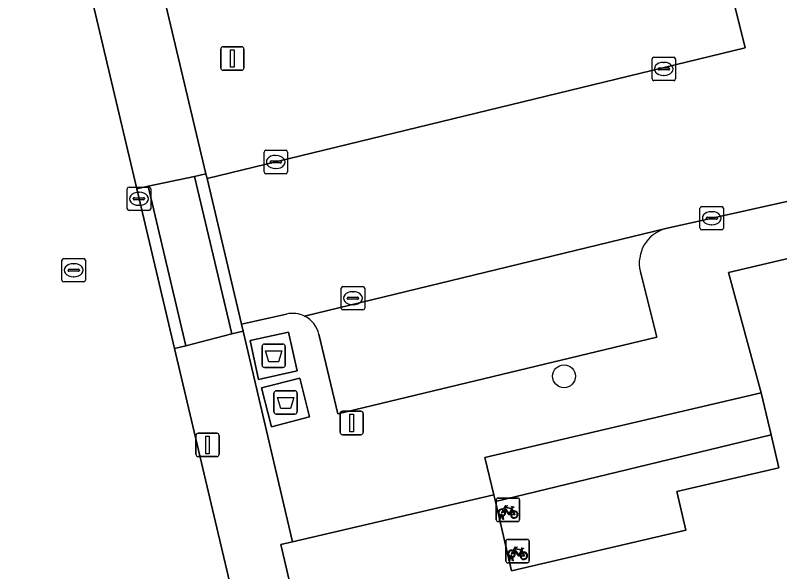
# Model space of a CAD drawing. Extents: x 162989 to 165008, y 383432 to 384338.
# Drawn here: x 164242.26 to 164274.88, y 384046.63 to 384070.38 of the extents above; entities that cross this region are included whole.
import ezdxf

# ---------------------------------------------------------------- set-up
doc = ezdxf.new("R2010")
doc.units = 0
for name, color, linetype in [('IMGEO_Afval_apart_plaats', 7, 'Continuous'), ('IMGEO_Boom', 7, 'Continuous'), ('IMGEO_Fietsenrek', 7, 'Continuous'), ('IMGEO_Kolk', 7, 'Continuous'), ('IMGEO_Lichtmast', 7, 'Continuous'), ('IMGEO_Pand', 7, 'Continuous'), ('IMGEO_Parkeervlak_open', 7, 'Continuous'), ('IMGEO_Rijbaan_lokaal_open', 7, 'Continuous'), ('IMGEO_Rioolput', 7, 'Continuous'), ('IMGEO_Voetpad_gesloten', 7, 'Continuous'), ('IMGEO_Voetpad_open', 7, 'Continuous')]:
    doc.layers.add(name, color=color, linetype=linetype)

msp = doc.modelspace()

# ---------------------------------------------------------------- linework, layer by layer
at = {"layer": 'IMGEO_Afval_apart_plaats'}
for p, q in [((164252.786, 384055.446), (164252.786, 384056.246)), ((164252.786, 384056.246), (164252.786, 384055.446)), ((164252.886, 384056.346), (164253.676, 384056.346)), ((164253.676, 384056.346), (164252.886, 384056.346)), ((164253.776, 384056.246), (164253.776, 384055.446)), ((164253.776, 384055.446), (164253.776, 384056.246)), ((164253.676, 384055.346), (164252.886, 384055.346)), ((164252.886, 384055.346), (164253.676, 384055.346)), ((164253.297, 384053.454), (164253.297, 384054.254)), ((164253.297, 384054.254), (164253.297, 384053.454)), ((164253.397, 384054.354), (164254.187, 384054.354)), ((164254.187, 384054.354), (164253.397, 384054.354)), ((164254.287, 384054.254), (164254.287, 384053.454)), ((164254.287, 384053.454), (164254.287, 384054.254)), ((164254.187, 384053.354), (164253.397, 384053.354)), ((164253.397, 384053.354), (164254.187, 384053.354))]:
    msp.add_line(p, q, dxfattribs=at)
for points in [[(164252.929, 384056.06), (164253.633, 384056.06), (164253.484, 384055.59), (164253.078, 384055.59), (164252.929, 384056.06)], [(164253.44, 384054.068), (164254.144, 384054.068), (164253.995, 384053.598), (164253.589, 384053.598), (164253.44, 384054.068)]]:
    msp.add_lwpolyline(points, dxfattribs=at)
for centre, start, end in [((164252.886, 384056.246), 90, 180), ((164252.886, 384056.246), 90, 180), ((164253.676, 384056.246), 0, 90), ((164253.676, 384056.246), 360, 90), ((164252.886, 384055.446), 180, 270), ((164252.886, 384055.446), 180, 270), ((164253.676, 384055.446), 270, 0), ((164253.676, 384055.446), 270, 0), ((164253.397, 384054.254), 90, 180), ((164253.397, 384054.254), 90, 180), ((164254.187, 384054.254), 0, 90), ((164254.187, 384054.254), 360, 90), ((164253.397, 384053.454), 180, 270), ((164253.397, 384053.454), 180, 270), ((164254.187, 384053.454), 270, 0), ((164254.187, 384053.454), 270, 0)]:
    msp.add_arc(centre, 0.1, start, end, dxfattribs=at)
at = {"layer": 'IMGEO_Boom'}
msp.add_circle((164265.679, 384054.974), 0.489, dxfattribs=at)
at = {"layer": 'IMGEO_Fietsenrek'}
for p, q in [((164262.782, 384048.844), (164262.782, 384049.685)), ((164262.782, 384049.685), (164262.782, 384048.844)), ((164262.857, 384049.769), (164263.698, 384049.769)), ((164263.698, 384049.769), (164262.857, 384049.769)), ((164263.782, 384049.694), (164263.782, 384048.853)), ((164263.782, 384048.853), (164263.782, 384049.694)), ((164263.469, 384049.318), (164263.505, 384049.223)), ((164262.909, 384048.853), (164262.948, 384049.013)), ((164262.943, 384048.853), (164262.909, 384048.853)), ((164262.978, 384049.001), (164262.943, 384048.853)), ((164263.02, 384049.025), (164263.019, 384049.029)), ((164263.061, 384048.853), (164263.027, 384048.995)), ((164263.051, 384049.036), (164263.052, 384049.029)), ((164263.059, 384048.999), (164263.094, 384048.853)), ((164263.094, 384048.853), (164263.061, 384048.853)), ((164263.707, 384048.769), (164262.866, 384048.769)), ((164262.866, 384048.769), (164263.707, 384048.769)), ((164263.193, 384047.082), (164263.193, 384047.923)), ((164263.193, 384047.923), (164263.193, 384047.082)), ((164263.268, 384048.007), (164264.109, 384048.007)), ((164264.109, 384048.007), (164263.268, 384048.007)), ((164264.193, 384047.932), (164264.193, 384047.091)), ((164264.193, 384047.091), (164264.193, 384047.932)), ((164263.88, 384047.556), (164263.916, 384047.461)), ((164263.32, 384047.091), (164263.359, 384047.251)), ((164263.389, 384047.239), (164263.354, 384047.091)), ((164263.431, 384047.263), (164263.43, 384047.267)), ((164263.472, 384047.091), (164263.438, 384047.233)), ((164263.462, 384047.274), (164263.463, 384047.267)), ((164263.47, 384047.237), (164263.505, 384047.091)), ((164264.118, 384047.007), (164263.277, 384047.007)), ((164263.277, 384047.007), (164264.118, 384047.007)), ((164263.354, 384047.091), (164263.32, 384047.091)), ((164263.505, 384047.091), (164263.472, 384047.091))]:
    msp.add_line(p, q, dxfattribs=at)
for points in [[(164263.116, 384049.243), (164263.064, 384049.153), (164263.024, 384049.128), (164263.025, 384049.175), (164263.08, 384049.269)], [(164263.095, 384049.295), (164263.19, 384049.459), (164263.276, 384049.445), (164263.278, 384049.436), (164263.222, 384049.425), (164263.195, 384049.38), (164263.451, 384049.339)], [(164263.391, 384049.051), (164263.341, 384049.051), (164263.15, 384049.302), (164263.131, 384049.27)], [(164263.438, 384049.314), (164263.181, 384049.355), (164263.164, 384049.326), (164263.331, 384049.106), (164263.438, 384049.314)], [(164263.486, 384049.216), (164263.456, 384049.293), (164263.347, 384049.075), (164263.39, 384049.075)], [(164263.42, 384049.075), (164263.54, 384049.074), (164263.496, 384049.188)], [(164263.516, 384049.195), (164263.571, 384049.05), (164263.421, 384049.05)], [(164263.451, 384049.339), (164263.476, 384049.388), (164263.47, 384049.392), (164263.447, 384049.396), (164263.435, 384049.403), (164263.434, 384049.406), (164263.436, 384049.411), (164263.531, 384049.396), (164263.533, 384049.386), (164263.523, 384049.373), (164263.511, 384049.367), (164263.497, 384049.373), (164263.469, 384049.318)], [(164263.506, 384047.533), (164263.601, 384047.697), (164263.687, 384047.683), (164263.689, 384047.674), (164263.633, 384047.663), (164263.606, 384047.618), (164263.862, 384047.577)], [(164263.849, 384047.552), (164263.592, 384047.593), (164263.575, 384047.564), (164263.742, 384047.344), (164263.849, 384047.552)], [(164263.862, 384047.577), (164263.887, 384047.626), (164263.881, 384047.63), (164263.858, 384047.634), (164263.846, 384047.641), (164263.845, 384047.644), (164263.847, 384047.649), (164263.942, 384047.634), (164263.944, 384047.624), (164263.934, 384047.611), (164263.922, 384047.605), (164263.908, 384047.611), (164263.88, 384047.556)], [(164263.527, 384047.481), (164263.475, 384047.391), (164263.435, 384047.366), (164263.436, 384047.413), (164263.491, 384047.507)], [(164263.802, 384047.289), (164263.752, 384047.289), (164263.561, 384047.54), (164263.542, 384047.508)], [(164263.897, 384047.454), (164263.867, 384047.531), (164263.758, 384047.313), (164263.801, 384047.313)], [(164263.831, 384047.313), (164263.951, 384047.312), (164263.907, 384047.426)], [(164263.927, 384047.433), (164263.982, 384047.288), (164263.832, 384047.288)]]:
    msp.add_lwpolyline(points, dxfattribs=at)
for centre, radius, start, end in [((164262.86, 384049.691), 0.0779, 92.4484, 184.2845), ((164262.86, 384049.691), 0.0779, 92.4484, 184.2845), ((164263.704, 384049.691), 0.0779, 2.4484, 94.2845), ((164263.704, 384049.691), 0.0779, 2.4484, 94.2845), ((164263.022, 384049.154), 0.159, 62.6766, 242.1369), ((164263.022, 384049.154), 0.129, 63.3192, 238.903), ((164263.022, 384049.154), 0.129, 283.6043, 43.4302), ((164263.022, 384049.154), 0.159, 283.5766, 46.6042), ((164263.549, 384049.07), 0.159, 113.3408, 178.3217), ((164263.549, 384049.07), 0.159, 187.0065, 105.7708), ((164263.549, 384049.07), 0.129, 113.923, 177.9556), ((164263.549, 384049.07), 0.129, 188.6715, 104.5883), ((164263.002, 384049.025), 0.0499, 12.8025, 158.6934), ((164263.022, 384049.154), 0.159, 253.9967, 271.7867), ((164263.002, 384049.025), 0.0174, 12.8025, 163.4502), ((164263.022, 384049.154), 0.129, 253.415, 269.0204), ((164263.704, 384048.847), 0.0779, 272.4484, 4.2845), ((164263.704, 384048.847), 0.0779, 272.4484, 4.2845), ((164262.86, 384048.847), 0.0779, 182.4484, 274.2845), ((164262.86, 384048.847), 0.0779, 182.4484, 274.2845), ((164263.271, 384047.929), 0.0779, 92.4484, 184.2845), ((164263.271, 384047.929), 0.0779, 92.4484, 184.2845), ((164264.115, 384047.929), 0.0779, 2.4484, 94.2845), ((164264.115, 384047.929), 0.0779, 2.4484, 94.2845), ((164263.433, 384047.392), 0.159, 62.6766, 242.1369), ((164263.433, 384047.392), 0.129, 63.3192, 238.903), ((164263.413, 384047.263), 0.0499, 12.8025, 158.6934), ((164263.433, 384047.392), 0.159, 253.9967, 271.7867), ((164263.413, 384047.263), 0.0174, 12.8025, 163.4502), ((164263.433, 384047.392), 0.129, 253.415, 269.0204), ((164263.433, 384047.392), 0.129, 283.6043, 43.4302), ((164263.433, 384047.392), 0.159, 283.5766, 46.6042), ((164263.96, 384047.308), 0.159, 113.3408, 178.3217), ((164263.96, 384047.308), 0.159, 187.0065, 105.7708), ((164263.96, 384047.308), 0.129, 113.923, 177.9556), ((164263.96, 384047.308), 0.129, 188.6715, 104.5883), ((164263.271, 384047.085), 0.0779, 182.4484, 274.2845), ((164263.271, 384047.085), 0.0779, 182.4484, 274.2845), ((164264.115, 384047.085), 0.0779, 272.4484, 4.2845), ((164264.115, 384047.085), 0.0779, 272.4484, 4.2845)]:
    msp.add_arc(centre, radius, start, end, dxfattribs=at)
at = {"layer": 'IMGEO_Kolk'}
for p, q in [((164269.432, 384067.666), (164269.432, 384068.518)), ((164269.507, 384068.592), (164270.359, 384068.592)), ((164270.433, 384068.518), (164270.433, 384067.666)), ((164269.691, 384068.086), (164269.691, 384068.098)), ((164269.734, 384068.135), (164270.132, 384068.135)), ((164269.92, 384068.372), (164269.945, 384068.372)), ((164270.175, 384068.098), (164270.175, 384068.086)), ((164270.129, 384068.049), (164269.731, 384068.049)), ((164269.943, 384067.812), (164269.918, 384067.812)), ((164270.359, 384067.592), (164269.507, 384067.592)), ((164252.871, 384063.694), (164252.871, 384064.546)), ((164252.946, 384064.62), (164253.798, 384064.62)), ((164253.872, 384064.546), (164253.872, 384063.694)), ((164253.359, 384064.4), (164253.384, 384064.4)), ((164253.13, 384064.114), (164253.13, 384064.126)), ((164253.568, 384064.077), (164253.17, 384064.077)), ((164253.173, 384064.163), (164253.571, 384064.163)), ((164253.614, 384064.126), (164253.614, 384064.114)), ((164253.798, 384063.62), (164252.946, 384063.62)), ((164253.382, 384063.84), (164253.357, 384063.84)), ((164247.035, 384062.124), (164247.035, 384062.976)), ((164247.11, 384063.05), (164247.962, 384063.05)), ((164248.036, 384062.976), (164248.036, 384062.124)), ((164247.294, 384062.544), (164247.294, 384062.556)), ((164247.337, 384062.593), (164247.735, 384062.593)), ((164247.523, 384062.83), (164247.548, 384062.83)), ((164247.778, 384062.556), (164247.778, 384062.544)), ((164247.732, 384062.507), (164247.334, 384062.507)), ((164247.546, 384062.27), (164247.521, 384062.27)), ((164247.962, 384062.05), (164247.11, 384062.05)), ((164271.479, 384061.292), (164271.479, 384062.144)), ((164271.554, 384062.218), (164272.406, 384062.218)), ((164271.967, 384061.998), (164271.992, 384061.998)), ((164272.48, 384062.144), (164272.48, 384061.292)), ((164271.738, 384061.712), (164271.738, 384061.724)), ((164272.176, 384061.675), (164271.778, 384061.675)), ((164271.781, 384061.761), (164272.179, 384061.761)), ((164272.222, 384061.724), (164272.222, 384061.712)), ((164271.99, 384061.438), (164271.965, 384061.438)), ((164272.406, 384061.218), (164271.554, 384061.218)), ((164256.167, 384057.877), (164256.167, 384058.729)), ((164256.242, 384058.803), (164257.094, 384058.803)), ((164257.168, 384058.729), (164257.168, 384057.877)), ((164256.426, 384058.297), (164256.426, 384058.309)), ((164256.469, 384058.346), (164256.867, 384058.346)), ((164256.655, 384058.583), (164256.68, 384058.583)), ((164256.91, 384058.309), (164256.91, 384058.297)), ((164256.864, 384058.26), (164256.466, 384058.26)), ((164256.678, 384058.023), (164256.653, 384058.023)), ((164257.094, 384057.803), (164256.242, 384057.803))]:
    msp.add_line(p, q, dxfattribs=at)
for points in [[(164269.432, 384067.666), (164269.432, 384068.518)], [(164269.507, 384068.592), (164270.359, 384068.592)], [(164270.433, 384068.518), (164270.433, 384067.666)], [(164270.359, 384067.592), (164269.507, 384067.592)], [(164252.871, 384063.694), (164252.871, 384064.546)], [(164252.946, 384064.62), (164253.798, 384064.62)], [(164253.872, 384064.546), (164253.872, 384063.694)], [(164253.798, 384063.62), (164252.946, 384063.62)], [(164247.035, 384062.124), (164247.035, 384062.976)], [(164247.11, 384063.05), (164247.962, 384063.05)], [(164248.036, 384062.976), (164248.036, 384062.124)], [(164247.962, 384062.05), (164247.11, 384062.05)], [(164271.479, 384061.292), (164271.479, 384062.144)], [(164271.554, 384062.218), (164272.406, 384062.218)], [(164272.48, 384062.144), (164272.48, 384061.292)], [(164272.406, 384061.218), (164271.554, 384061.218)], [(164256.167, 384057.877), (164256.167, 384058.729)], [(164256.242, 384058.803), (164257.094, 384058.803)], [(164257.168, 384058.729), (164257.168, 384057.877)], [(164257.094, 384057.803), (164256.242, 384057.803)]]:
    msp.add_lwpolyline(points, dxfattribs=at)
for centre, radius, start, end in [((164269.509, 384068.516), 0.0765, 91.552, 178.448), ((164269.509, 384068.516), 0.0765, 91.552, 178.448), ((164270.357, 384068.516), 0.0765, 1.552, 88.448), ((164270.357, 384068.516), 0.0765, 1.552, 88.448), ((164269.731, 384068.095), 0.0403, 85.8775, 175.7526), ((164270.136, 384068.097), 0.0386, 1.7309, 96.639), ((164269.728, 384068.085), 0.0366, 178.938, 274.7102), ((164270.132, 384068.092), 0.043, 264.8664, 352.4533), ((164269.509, 384067.668), 0.0765, 181.552, 268.448), ((164269.509, 384067.668), 0.0765, 181.552, 268.448), ((164270.357, 384067.668), 0.0765, 271.552, 358.448), ((164270.357, 384067.668), 0.0765, 271.552, 358.448), ((164252.948, 384064.544), 0.0765, 91.552, 178.448), ((164252.948, 384064.544), 0.0765, 91.552, 178.448), ((164253.796, 384064.544), 0.0765, 1.552, 88.448), ((164253.796, 384064.544), 0.0765, 1.552, 88.448), ((164253.17, 384064.123), 0.0403, 85.8775, 175.7526), ((164253.167, 384064.113), 0.0366, 178.938, 274.7102), ((164253.571, 384064.12), 0.043, 264.8664, 352.4533), ((164253.575, 384064.125), 0.0386, 1.7309, 96.639), ((164252.948, 384063.696), 0.0765, 181.552, 268.448), ((164252.948, 384063.696), 0.0765, 181.552, 268.448), ((164253.796, 384063.696), 0.0765, 271.552, 358.448), ((164253.796, 384063.696), 0.0765, 271.552, 358.448), ((164247.112, 384062.974), 0.0765, 91.552, 178.448), ((164247.112, 384062.974), 0.0765, 91.552, 178.448), ((164247.96, 384062.974), 0.0765, 1.552, 88.448), ((164247.96, 384062.974), 0.0765, 1.552, 88.448), ((164247.334, 384062.553), 0.0403, 85.8775, 175.7526), ((164247.739, 384062.555), 0.0386, 1.7309, 96.639), ((164247.331, 384062.543), 0.0366, 178.938, 274.7102), ((164247.735, 384062.55), 0.043, 264.8664, 352.4533), ((164247.112, 384062.126), 0.0765, 181.552, 268.448), ((164247.112, 384062.126), 0.0765, 181.552, 268.448), ((164247.96, 384062.126), 0.0765, 271.552, 358.448), ((164247.96, 384062.126), 0.0765, 271.552, 358.448), ((164271.556, 384062.142), 0.0765, 91.552, 178.448), ((164271.556, 384062.142), 0.0765, 91.552, 178.448), ((164272.404, 384062.142), 0.0765, 1.552, 88.448), ((164272.404, 384062.142), 0.0765, 1.552, 88.448), ((164271.778, 384061.721), 0.0403, 85.8775, 175.7526), ((164271.775, 384061.711), 0.0366, 178.938, 274.7102), ((164272.179, 384061.718), 0.043, 264.8664, 352.4533), ((164272.183, 384061.723), 0.0386, 1.7309, 96.639), ((164271.556, 384061.294), 0.0765, 181.552, 268.448), ((164271.556, 384061.294), 0.0765, 181.552, 268.448), ((164272.404, 384061.294), 0.0765, 271.552, 358.448), ((164272.404, 384061.294), 0.0765, 271.552, 358.448), ((164256.244, 384058.727), 0.0765, 91.552, 178.448), ((164256.244, 384058.727), 0.0765, 91.552, 178.448), ((164257.092, 384058.727), 0.0765, 1.552, 88.448), ((164257.092, 384058.727), 0.0765, 1.552, 88.448), ((164256.466, 384058.306), 0.0403, 85.8775, 175.7526), ((164256.871, 384058.308), 0.0386, 1.7309, 96.639), ((164256.463, 384058.296), 0.0366, 178.938, 274.7102), ((164256.867, 384058.303), 0.043, 264.8664, 352.4533), ((164256.244, 384057.879), 0.0765, 181.552, 268.448), ((164256.244, 384057.879), 0.0765, 181.552, 268.448), ((164257.092, 384057.879), 0.0765, 271.552, 358.448), ((164257.092, 384057.879), 0.0765, 271.552, 358.448)]:
    msp.add_arc(centre, radius, start, end, dxfattribs=at)
for centre, major_axis, ratio, start_param, end_param in [((164269.919, 384068.092), (-0.387, 0.002), 0.722429, 4.712389, 7.853982), ((164269.944, 384068.092), (-0.39, 0.002), 0.717154, 1.570796, 4.712389), ((164253.358, 384064.12), (-0.387, 0.002), 0.722429, 4.712389, 7.853982), ((164253.383, 384064.12), (-0.39, 0.002), 0.717154, 1.570796, 4.712389), ((164247.522, 384062.55), (-0.387, 0.002), 0.722429, 4.712389, 7.853982), ((164247.547, 384062.55), (-0.39, 0.002), 0.717154, 1.570796, 4.712389), ((164271.966, 384061.718), (-0.387, 0.002), 0.722429, 4.712389, 7.853982), ((164271.991, 384061.718), (-0.39, 0.002), 0.717154, 1.570796, 4.712389), ((164256.654, 384058.303), (-0.387, 0.002), 0.722429, 4.712389, 7.853982), ((164256.679, 384058.303), (-0.39, 0.002), 0.717154, 1.570796, 4.712389)]:
    msp.add_ellipse(centre, major_axis=major_axis, ratio=ratio, start_param=start_param, end_param=end_param, dxfattribs=at)
at = {"layer": 'IMGEO_Lichtmast'}
for p, q in [((164251.024, 384068.139), (164251.024, 384068.939)), ((164251.024, 384068.939), (164251.024, 384068.139)), ((164251.124, 384069.039), (164251.914, 384069.039)), ((164251.914, 384069.039), (164251.124, 384069.039)), ((164252.014, 384068.939), (164252.014, 384068.139)), ((164252.014, 384068.139), (164252.014, 384068.939)), ((164251.914, 384068.039), (164251.124, 384068.039)), ((164251.124, 384068.039), (164251.914, 384068.039)), ((164256.219, 384053.479), (164257.009, 384053.479)), ((164257.009, 384053.479), (164256.219, 384053.479)), ((164256.119, 384052.579), (164256.119, 384053.379)), ((164256.119, 384053.379), (164256.119, 384052.579)), ((164257.109, 384053.379), (164257.109, 384052.579)), ((164257.109, 384052.579), (164257.109, 384053.379)), ((164249.966, 384051.64), (164249.966, 384052.44)), ((164249.966, 384052.44), (164249.966, 384051.64)), ((164250.066, 384052.54), (164250.856, 384052.54)), ((164250.856, 384052.54), (164250.066, 384052.54)), ((164250.956, 384052.44), (164250.956, 384051.64)), ((164250.956, 384051.64), (164250.956, 384052.44)), ((164257.009, 384052.479), (164256.219, 384052.479)), ((164256.219, 384052.479), (164257.009, 384052.479)), ((164250.856, 384051.54), (164250.066, 384051.54)), ((164250.066, 384051.54), (164250.856, 384051.54))]:
    msp.add_line(p, q, dxfattribs=at)
for points in [[(164251.444, 384068.914), (164251.594, 384068.914), (164251.594, 384068.164), (164251.444, 384068.164), (164251.444, 384068.914)], [(164256.539, 384053.354), (164256.689, 384053.354), (164256.689, 384052.604), (164256.539, 384052.604), (164256.539, 384053.354)], [(164250.386, 384052.415), (164250.536, 384052.415), (164250.536, 384051.665), (164250.386, 384051.665), (164250.386, 384052.415)]]:
    msp.add_lwpolyline(points, dxfattribs=at)
for centre, start, end in [((164251.124, 384068.939), 90, 180), ((164251.124, 384068.939), 90, 180), ((164251.914, 384068.939), 0, 90), ((164251.914, 384068.939), 360, 90), ((164251.124, 384068.139), 180, 270), ((164251.124, 384068.139), 180, 270), ((164251.914, 384068.139), 270, 0), ((164251.914, 384068.139), 270, 0), ((164256.219, 384053.379), 90, 180), ((164256.219, 384053.379), 90, 180), ((164257.009, 384053.379), 0, 90), ((164257.009, 384053.379), 360, 90), ((164250.066, 384052.44), 90, 180), ((164250.066, 384052.44), 90, 180), ((164250.856, 384052.44), 0, 90), ((164250.856, 384052.44), 360, 90), ((164256.219, 384052.579), 180, 270), ((164256.219, 384052.579), 180, 270), ((164257.009, 384052.579), 270, 0), ((164257.009, 384052.579), 270, 0), ((164250.066, 384051.64), 180, 270), ((164250.066, 384051.64), 180, 270), ((164250.856, 384051.64), 270, 0), ((164250.856, 384051.64), 270, 0)]:
    msp.add_arc(centre, 0.1, start, end, dxfattribs=at)
at = {"layer": 'IMGEO_Pand'}
msp.add_lwpolyline([(164281.903, 384061.564), (164272.695, 384059.396), (164274.092, 384054.262), (164274.51, 384052.47), (164274.837, 384051.068), (164270.485, 384050.053), (164270.869, 384048.402), (164263.436, 384046.666), (164262.745, 384049.627), (164262.679, 384049.912), (164254.084, 384047.905), (164253.594, 384047.791), (164256.099, 384037.062), (164257.473, 384031.176), (164258.372, 384027.327), (164285.413, 384033.57), (164288.333, 384034.258)], close=True, dxfattribs=at)
at = {"layer": 'IMGEO_Parkeervlak_open'}
msp.add_lwpolyline([(164248.231, 384072.751), (164250.393, 384063.619), (164250.441, 384063.416), (164273.404, 384068.987), (164271.122, 384078.216)], close=True, dxfattribs=at)
for points in [[(164270.025, 384061.278), (164254.606, 384057.537)], [(164255.218, 384056.767), (164256.022, 384053.372), (164269.641, 384056.639), (164268.935, 384059.434)]]:
    msp.add_lwpolyline(points, dxfattribs=at)
for centre, radius, start, end in [((164270.405, 384059.809), 1.517, 104.5183, 194.3065), ((164254.091, 384056.5), 1.158, 13.343, 63.6127)]:
    msp.add_arc(centre, radius, start, end, dxfattribs=at)
at = {"layer": 'IMGEO_Rijbaan_lokaal_open'}
for points in [[(164236.086, 384046.718), (164227.391, 384044.691), (164228.984, 384037.862), (164252.072, 384043.378), (164249.058, 384056.151), (164247.449, 384062.968), (164245.302, 384072.068), (164243.675, 384078.963), (164235.037, 384115.701)], [(164280.333, 384067.076), (164279.556, 384070.375), (164278.78, 384073.673), (164278.004, 384076.971), (164277.227, 384080.269), (164276.451, 384083.567), (164275.723, 384086.659), (164274.926, 384090.048), (164268.562, 384088.597), (164269.599, 384084.216), (164246.798, 384078.861), (164248.231, 384072.751), (164271.122, 384078.216), (164273.404, 384068.987), (164250.441, 384063.416), (164251.915, 384057.191), (164253.827, 384057.626)], [(164254.606, 384057.537), (164270.025, 384061.278), (164281.115, 384063.753), (164280.333, 384067.076)]]:
    msp.add_lwpolyline(points, dxfattribs=at)
msp.add_arc((164254.094, 384056.508), 1.15, 63.5439, 103.4206, dxfattribs=at)
at = {"layer": 'IMGEO_Rioolput'}
for p, q in [((164244.323, 384059.999), (164245.175, 384059.999)), ((164244.248, 384059.073), (164244.248, 384059.925)), ((164244.736, 384059.779), (164244.761, 384059.779)), ((164245.249, 384059.925), (164245.249, 384059.073)), ((164244.507, 384059.493), (164244.507, 384059.505)), ((164244.945, 384059.456), (164244.547, 384059.456)), ((164244.55, 384059.542), (164244.948, 384059.542)), ((164244.991, 384059.505), (164244.991, 384059.493)), ((164245.175, 384058.999), (164244.323, 384058.999)), ((164244.759, 384059.219), (164244.734, 384059.219))]:
    msp.add_line(p, q, dxfattribs=at)
for points in [[(164244.323, 384059.999), (164245.175, 384059.999)], [(164244.248, 384059.073), (164244.248, 384059.925)], [(164245.249, 384059.925), (164245.249, 384059.073)], [(164245.175, 384058.999), (164244.323, 384058.999)]]:
    msp.add_lwpolyline(points, dxfattribs=at)
for centre, radius, start, end in [((164244.325, 384059.923), 0.0765, 91.552, 178.448), ((164244.325, 384059.923), 0.0765, 91.552, 178.448), ((164245.173, 384059.923), 0.0765, 1.552, 88.448), ((164245.173, 384059.923), 0.0765, 1.552, 88.448), ((164244.547, 384059.502), 0.0403, 85.8775, 175.7526), ((164244.544, 384059.492), 0.0366, 178.938, 274.7102), ((164244.948, 384059.499), 0.043, 264.8664, 352.4533), ((164244.952, 384059.504), 0.0386, 1.7309, 96.639), ((164244.325, 384059.075), 0.0765, 181.552, 268.448), ((164244.325, 384059.075), 0.0765, 181.552, 268.448), ((164245.173, 384059.075), 0.0765, 271.552, 358.448), ((164245.173, 384059.075), 0.0765, 271.552, 358.448)]:
    msp.add_arc(centre, radius, start, end, dxfattribs=at)
for centre, major_axis, ratio, start_param, end_param in [((164244.735, 384059.499), (-0.387, 0.002), 0.722429, 4.712389, 7.853982), ((164244.76, 384059.499), (-0.39, 0.002), 0.717154, 1.570796, 4.712389)]:
    msp.add_ellipse(centre, major_axis=major_axis, ratio=ratio, start_param=start_param, end_param=end_param, dxfattribs=at)
at = {"layer": 'IMGEO_Voetpad_gesloten'}
for points in [[(164253.922, 384056.857), (164252.274, 384056.494), (164252.639, 384054.835), (164254.287, 384055.198)], [(164254.399, 384054.888), (164252.766, 384054.474), (164253.185, 384052.82), (164254.818, 384053.234)]]:
    msp.add_lwpolyline(points, close=True, dxfattribs=at)
at = {"layer": 'IMGEO_Voetpad_open'}
for points in [[(164248.231, 384072.751), (164247.745, 384072.635), (164245.778, 384072.182), (164245.302, 384072.068), (164247.449, 384062.968), (164247.925, 384063.083), (164249.907, 384063.502), (164250.393, 384063.619)], [(164251.915, 384057.191), (164250.441, 384063.416), (164250.393, 384063.619), (164249.907, 384063.502), (164251.498, 384056.784), (164251.984, 384056.901)], [(164249.907, 384063.502), (164247.925, 384063.083), (164249.537, 384056.266), (164251.498, 384056.784)], [(164249.058, 384056.151), (164249.537, 384056.266), (164247.925, 384063.083), (164247.449, 384062.968)], [(164254.287, 384055.198), (164252.639, 384054.835), (164252.274, 384056.494), (164253.922, 384056.857)], [(164254.399, 384054.888), (164254.818, 384053.234), (164253.185, 384052.82), (164252.766, 384054.474)], [(164262.745, 384049.627), (164274.51, 384052.47), (164274.092, 384054.262), (164262.29, 384051.507), (164262.679, 384049.912)], [(164262.745, 384049.627), (164263.436, 384046.666), (164270.869, 384048.402), (164270.485, 384050.053), (164274.837, 384051.068), (164274.51, 384052.47)]]:
    msp.add_lwpolyline(points, close=True, dxfattribs=at)
for points in [[(164295.794, 384066.987), (164294.377, 384066.664), (164287.667, 384065.291), (164281.115, 384063.753), (164270.025, 384061.278)], [(164253.827, 384057.626), (164251.915, 384057.191), (164251.984, 384056.901), (164254.084, 384047.905), (164262.679, 384049.912), (164262.29, 384051.507), (164274.092, 384054.262), (164272.695, 384059.396), (164281.903, 384061.564)], [(164268.935, 384059.434), (164269.641, 384056.639), (164256.022, 384053.372), (164255.218, 384056.767)], [(164251.984, 384056.901), (164251.498, 384056.784), (164249.537, 384056.266), (164249.058, 384056.151), (164252.072, 384043.378), (164253.269, 384038.999), (164216.912, 384030.477), (164216.414, 384032.688), (164214.083, 384031.794), (164215.173, 384027.177), (164218.086, 384027.777)], [(164219.256, 384028.614), (164250.523, 384035.89), (164252.631, 384036.334), (164253.03, 384036.418), (164254.622, 384036.755), (164256.099, 384037.062), (164253.594, 384047.791), (164254.084, 384047.905), (164251.984, 384056.901)]]:
    msp.add_lwpolyline(points, dxfattribs=at)
for centre, radius, start, end in [((164270.405, 384059.809), 1.517, 104.5183, 194.3065), ((164254.094, 384056.508), 1.15, 63.5439, 103.4206), ((164254.091, 384056.5), 1.158, 13.343, 63.6127)]:
    msp.add_arc(centre, radius, start, end, dxfattribs=at)

doc.saveas('drawing.dxf')
